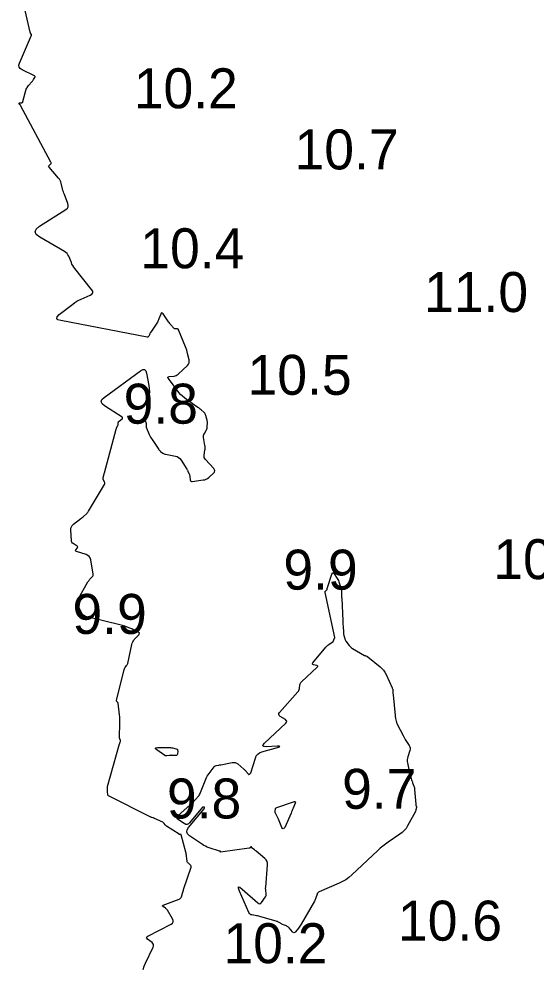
# Model space of a CAD drawing. Extents: x 1023796 to 1112670, y 656573 to 837340.
# Drawn here: x 1100592.7 to 1100657.4, y 687913 to 688031.7 of the extents above; entities that cross this region are included whole.
import ezdxf

# ---------------------------------------------------------------- set-up
doc = ezdxf.new("R2010")
doc.units = 0
doc.layers.add('V-CHAN-CONT-10FT', color=7, linetype='Continuous')
doc.layers.add('V-TOPO-SOUN', color=7, linetype='Continuous')

msp = doc.modelspace()

# ---------------------------------------------------------------- linework, layer by layer
at = {"layer": 'V-CHAN-CONT-10FT'}
msp.add_lwpolyline([(1100608.28, 687912.71), (1100608.43, 687913.12), (1100608.59, 687913.51), (1100609.52, 687915.53), (1100609.56, 687915.69), (1100609.56, 687915.83), (1100609.5, 687915.96), (1100609.39, 687916.08), (1100608.83, 687916.52), (1100608.73, 687916.63), (1100608.7, 687916.73), (1100608.75, 687916.82), (1100608.87, 687916.91), (1100611.79, 687918.4), (1100611.96, 687918.53), (1100612.05, 687918.67), (1100612.05, 687918.85), (1100611.97, 687919.04), (1100611.31, 687920.13), (1100611.26, 687920.21), (1100611.21, 687920.27), (1100611.14, 687920.34), (1100611.07, 687920.39), (1100610.78, 687920.59), (1100610.72, 687920.64), (1100610.71, 687920.68), (1100610.73, 687920.72), (1100610.8, 687920.76), (1100612.78, 687921.52), (1100612.88, 687921.57), (1100612.97, 687921.64), (1100613.03, 687921.73), (1100613.07, 687921.83), (1100613.21, 687922.29), (1100613.24, 687922.4), (1100613.28, 687922.52), (1100613.31, 687922.63), (1100613.35, 687922.74), (1100614.29, 687925.52), (1100614.3, 687925.6), (1100614.29, 687925.67), (1100614.26, 687925.74), (1100614.21, 687925.79), (1100613.94, 687926.01), (1100613.88, 687926.07), (1100613.83, 687926.13), (1100613.8, 687926.2), (1100613.78, 687926.29), (1100613.72, 687926.89), (1100613.7, 687927.02), (1100613.68, 687927.15), (1100613.65, 687927.27), (1100613.62, 687927.4), (1100613.05, 687929.57), (1100613.04, 687929.6), (1100613.03, 687929.61), (1100613.01, 687929.62), (1100612.98, 687929.62), (1100612.87, 687929.61), (1100612.84, 687929.61), (1100612.82, 687929.61), (1100612.79, 687929.62), (1100612.77, 687929.64), (1100611.22, 687930.67), (1100611.17, 687930.71), (1100611.13, 687930.74), (1100611.09, 687930.78), (1100611.05, 687930.82), (1100610.9, 687931), (1100610.87, 687931.04), (1100610.82, 687931.08), (1100610.78, 687931.11), (1100610.73, 687931.14), (1100609.69, 687931.63), (1100609.65, 687931.65), (1100609.6, 687931.67), (1100609.56, 687931.69), (1100609.51, 687931.7), (1100609.33, 687931.76), (1100609.28, 687931.77), (1100609.24, 687931.79), (1100609.19, 687931.81), (1100609.15, 687931.83), (1100603.96, 687934.47), (1100603.91, 687934.51), (1100603.88, 687934.55), (1100603.86, 687934.59), (1100603.85, 687934.65), (1100603.84, 687934.9), (1100603.83, 687934.96), (1100603.83, 687935.02), (1100603.83, 687935.08), (1100603.83, 687935.14), (1100603.81, 687935.37), (1100603.81, 687935.43), (1100603.82, 687935.49), (1100603.82, 687935.55), (1100603.84, 687935.61), (1100605.33, 687940.94), (1100605.35, 687940.97), (1100605.36, 687941.01), (1100605.37, 687941.05), (1100605.38, 687941.09), (1100605.44, 687941.24), (1100605.45, 687941.27), (1100605.45, 687941.31), (1100605.45, 687941.35), (1100605.44, 687941.38), (1100605.36, 687941.57), (1100605.35, 687941.62), (1100605.34, 687941.66), (1100605.33, 687941.71), (1100605.33, 687941.76), (1100605.38, 687943.57), (1100605.38, 687943.83), (1100605.38, 687944.08), (1100605.36, 687944.34), (1100605.33, 687944.59), (1100605.15, 687946.04), (1100605.14, 687946.08), (1100605.13, 687946.11), (1100605.11, 687946.14), (1100605.09, 687946.17), (1100604.98, 687946.27), (1100604.96, 687946.29), (1100604.94, 687946.32), (1100604.94, 687946.36), (1100604.94, 687946.39), (1100605.91, 687950.25), (1100605.93, 687950.32), (1100605.96, 687950.39), (1100606, 687950.46), (1100606.04, 687950.52), (1100606.22, 687950.76), (1100606.26, 687950.82), (1100606.3, 687950.88), (1100606.33, 687950.95), (1100606.35, 687951.02), (1100606.86, 687953.38), (1100606.91, 687953.55), (1100606.98, 687953.72), (1100607.07, 687953.87), (1100607.18, 687954.01), (1100607.73, 687954.59), (1100607.8, 687954.7), (1100607.81, 687954.79), (1100607.77, 687954.87), (1100607.67, 687954.94), (1100607.12, 687955.22), (1100606.99, 687955.28), (1100606.87, 687955.34), (1100606.74, 687955.39), (1100606.61, 687955.44), (1100606.08, 687955.64), (1100605.95, 687955.69), (1100605.82, 687955.73), (1100605.68, 687955.77), (1100605.55, 687955.8), (1100601.28, 687956.84), (1100601.06, 687956.91), (1100600.87, 687957.03), (1100600.71, 687957.18), (1100600.58, 687957.37), (1100600.14, 687958.23), (1100600.06, 687958.44), (1100600.03, 687958.65), (1100600.06, 687958.86), (1100600.15, 687959.07), (1100601.38, 687961.23), (1100601.44, 687961.32), (1100601.49, 687961.4), (1100601.56, 687961.48), (1100601.63, 687961.56), (1100601.91, 687961.86), (1100601.97, 687961.94), (1100602.01, 687962.02), (1100602.03, 687962.11), (1100602.02, 687962.21), (1100601.72, 687964), (1100601.65, 687964.22), (1100601.54, 687964.4), (1100601.38, 687964.54), (1100601.17, 687964.64), (1100599.93, 687965.03), (1100599.87, 687965.06), (1100599.83, 687965.1), (1100599.83, 687965.16), (1100599.87, 687965.22), (1100600.06, 687965.49), (1100600.09, 687965.55), (1100600.1, 687965.61), (1100600.07, 687965.67), (1100600.01, 687965.71), (1100599.53, 687966.02), (1100599.44, 687966.09), (1100599.38, 687966.18), (1100599.33, 687966.28), (1100599.31, 687966.4), (1100599.23, 687967.71), (1100599.24, 687967.93), (1100599.3, 687968.12), (1100599.41, 687968.29), (1100599.57, 687968.45), (1100600.5, 687969.14), (1100600.59, 687969.21), (1100600.67, 687969.28), (1100600.76, 687969.36), (1100600.84, 687969.43), (1100601.18, 687969.74), (1100601.26, 687969.81), (1100601.33, 687969.9), (1100601.4, 687969.99), (1100601.46, 687970.08), (1100603.44, 687973.41), (1100603.47, 687973.48), (1100603.48, 687973.55), (1100603.48, 687973.62), (1100603.45, 687973.69), (1100603.31, 687973.99), (1100603.29, 687974.06), (1100603.27, 687974.14), (1100603.27, 687974.21), (1100603.29, 687974.28), (1100603.36, 687974.58), (1100603.37, 687974.65), (1100603.39, 687974.72), (1100603.41, 687974.8), (1100603.43, 687974.87), (1100604.92, 687980.36), (1100604.94, 687980.41), (1100604.95, 687980.45), (1100604.97, 687980.5), (1100605, 687980.55), (1100605.09, 687980.74), (1100605.11, 687980.78), (1100605.13, 687980.83), (1100605.14, 687980.88), (1100605.15, 687980.93), (1100605.17, 687981.18), (1100605.19, 687981.23), (1100605.21, 687981.28), (1100605.24, 687981.32), (1100605.28, 687981.36), (1100605.64, 687981.62), (1100605.7, 687981.67), (1100605.72, 687981.73), (1100605.7, 687981.78), (1100605.64, 687981.83), (1100603.44, 687983.26), (1100603.14, 687983.51), (1100603.03, 687983.78), (1100603.12, 687984.05), (1100603.41, 687984.32), (1100607.94, 687987.64), (1100608.23, 687987.79), (1100608.45, 687987.79), (1100608.61, 687987.64), (1100608.71, 687987.33), (1100608.99, 687985.79), (1100609.04, 687985.41), (1100609.06, 687985.03), (1100609.04, 687984.64), (1100608.98, 687984.26), (1100608.52, 687981.77), (1100608.51, 687981.69), (1100608.5, 687981.61), (1100608.51, 687981.53), (1100608.53, 687981.45), (1100608.65, 687981.04), (1100608.66, 687981.01), (1100608.67, 687980.97), (1100608.67, 687980.93), (1100608.67, 687980.9), (1100608.65, 687980.75), (1100608.65, 687980.71), (1100608.65, 687980.67), (1100608.66, 687980.64), (1100608.67, 687980.6), (1100609.05, 687979.69), (1100609.12, 687979.52), (1100609.2, 687979.36), (1100609.29, 687979.21), (1100609.39, 687979.06), (1100610.23, 687977.8), (1100610.28, 687977.73), (1100610.34, 687977.67), (1100610.4, 687977.61), (1100610.47, 687977.55), (1100610.75, 687977.34), (1100610.82, 687977.29), (1100610.9, 687977.25), (1100610.98, 687977.22), (1100611.06, 687977.2), (1100612.31, 687976.98), (1100612.53, 687976.91), (1100612.72, 687976.81), (1100612.89, 687976.67), (1100613.03, 687976.48), (1100613.73, 687975.35), (1100613.78, 687975.27), (1100613.82, 687975.2), (1100613.86, 687975.12), (1100613.89, 687975.05), (1100614.03, 687974.73), (1100614.07, 687974.65), (1100614.09, 687974.57), (1100614.11, 687974.49), (1100614.12, 687974.41), (1100614.18, 687973.98), (1100614.2, 687973.89), (1100614.25, 687973.83), (1100614.31, 687973.81), (1100614.4, 687973.8), (1100615.81, 687973.98), (1100616.01, 687974.02), (1100616.18, 687974.08), (1100616.35, 687974.17), (1100616.5, 687974.3), (1100617.09, 687974.83), (1100617.2, 687974.97), (1100617.25, 687975.11), (1100617.22, 687975.25), (1100617.12, 687975.4), (1100616.07, 687976.55), (1100615.98, 687976.67), (1100615.93, 687976.8), (1100615.9, 687976.94), (1100615.91, 687977.09), (1100616.01, 687977.7), (1100616.03, 687977.85), (1100616.03, 687978), (1100616.03, 687978.16), (1100616.01, 687978.31), (1100615.85, 687979.31), (1100615.84, 687979.43), (1100615.85, 687979.55), (1100615.88, 687979.67), (1100615.94, 687979.78), (1100616.19, 687980.24), (1100616.23, 687980.34), (1100616.27, 687980.45), (1100616.29, 687980.56), (1100616.3, 687980.67), (1100616.32, 687981.14), (1100616.32, 687981.25), (1100616.31, 687981.36), (1100616.29, 687981.48), (1100616.26, 687981.59), (1100616.13, 687982.03), (1100616.1, 687982.14), (1100616.04, 687982.24), (1100615.98, 687982.33), (1100615.9, 687982.41), (1100615.52, 687982.76), (1100615.43, 687982.84), (1100615.34, 687982.92), (1100615.24, 687982.99), (1100615.14, 687983.07), (1100613.71, 687984.05), (1100613.45, 687984.25), (1100613.2, 687984.46), (1100612.97, 687984.69), (1100612.76, 687984.95), (1100611.44, 687986.67), (1100611.38, 687986.78), (1100611.38, 687986.86), (1100611.44, 687986.91), (1100611.55, 687986.94), (1100612.15, 687986.99), (1100612.29, 687987.01), (1100612.43, 687987.06), (1100612.55, 687987.13), (1100612.66, 687987.22), (1100613.81, 687988.32), (1100613.94, 687988.47), (1100614.02, 687988.64), (1100614.05, 687988.82), (1100614.02, 687989.01), (1100613.84, 687989.83), (1100613.79, 687990.03), (1100613.73, 687990.23), (1100613.66, 687990.43), (1100613.59, 687990.63), (1100612.72, 687992.76), (1100612.7, 687992.81), (1100612.66, 687992.85), (1100612.61, 687992.87), (1100612.56, 687992.88), (1100612.33, 687992.89), (1100612.27, 687992.89), (1100612.22, 687992.91), (1100612.17, 687992.94), (1100612.13, 687992.98), (1100611.74, 687993.4), (1100611.67, 687993.49), (1100611.6, 687993.58), (1100611.53, 687993.67), (1100611.46, 687993.76), (1100610.77, 687994.78), (1100610.68, 687994.87), (1100610.61, 687994.9), (1100610.54, 687994.86), (1100610.48, 687994.74), (1100610.26, 687994.16), (1100610.2, 687994.01), (1100610.14, 687993.87), (1100610.06, 687993.74), (1100609.98, 687993.61), (1100609.24, 687992.5), (1100609.2, 687992.44), (1100609.17, 687992.38), (1100609.13, 687992.31), (1100609.11, 687992.25), (1100609, 687991.98), (1100608.97, 687991.92), (1100608.92, 687991.88), (1100608.87, 687991.87), (1100608.8, 687991.87), (1100597.97, 687993.93), (1100597.62, 687994.04), (1100597.47, 687994.2), (1100597.53, 687994.41), (1100597.79, 687994.67), (1100599.48, 687996), (1100599.73, 687996.18), (1100599.99, 687996.34), (1100600.25, 687996.49), (1100600.53, 687996.62), (1100601.66, 687997.1), (1100601.88, 687997.23), (1100601.99, 687997.4), (1100601.97, 687997.59), (1100601.84, 687997.82), (1100599.72, 688000.46), (1100599.6, 688000.63), (1100599.48, 688000.81), (1100599.38, 688000.99), (1100599.3, 688001.19), (1100598.98, 688001.98), (1100598.88, 688002.16), (1100598.76, 688002.33), (1100598.62, 688002.47), (1100598.45, 688002.59), (1100595.36, 688004.37), (1100594.92, 688004.7), (1100594.77, 688005.05), (1100594.91, 688005.39), (1100595.33, 688005.75), (1100598.62, 688007.83), (1100598.8, 688007.98), (1100598.9, 688008.16), (1100598.92, 688008.36), (1100598.86, 688008.59), (1100598.43, 688009.7), (1100598.36, 688009.87), (1100598.3, 688010.05), (1100598.25, 688010.22), (1100598.21, 688010.4), (1100598.03, 688011.12), (1100597.98, 688011.3), (1100597.91, 688011.46), (1100597.82, 688011.62), (1100597.71, 688011.76), (1100596.51, 688013.13), (1100596.47, 688013.19), (1100596.46, 688013.24), (1100596.48, 688013.29), (1100596.52, 688013.34), (1100596.72, 688013.55), (1100596.76, 688013.6), (1100596.78, 688013.65), (1100596.78, 688013.71), (1100596.75, 688013.77), (1100592.95, 688020.84), (1100592.93, 688020.88), (1100592.91, 688020.91), (1100592.89, 688020.94), (1100592.87, 688020.97), (1100592.78, 688021.09), (1100592.76, 688021.12), (1100592.76, 688021.14), (1100592.78, 688021.15), (1100592.81, 688021.16), (1100593.09, 688021.2), (1100593.14, 688021.22), (1100593.19, 688021.24), (1100593.22, 688021.28), (1100593.24, 688021.33), (1100593.67, 688022.87), (1100593.72, 688023), (1100593.78, 688023.12), (1100593.85, 688023.24), (1100593.94, 688023.34), (1100594.4, 688023.85), (1100594.45, 688023.9), (1100594.5, 688023.96), (1100594.54, 688024.03), (1100594.58, 688024.09), (1100594.74, 688024.36), (1100594.77, 688024.42), (1100594.77, 688024.47), (1100594.74, 688024.52), (1100594.68, 688024.56), (1100593.14, 688025.31), (1100592.91, 688025.47), (1100592.78, 688025.66), (1100592.75, 688025.89), (1100592.82, 688026.16), (1100594.3, 688029.64), (1100594.31, 688029.68), (1100594.31, 688029.71), (1100594.31, 688029.74), (1100594.29, 688029.77), (1100594.21, 688029.9), (1100594.19, 688029.93), (1100594.18, 688029.96), (1100594.16, 688030), (1100594.15, 688030.03), (1100593, 688035.11)], dxfattribs=at)
for points in [[(1100641.3, 687938.96), (1100641.31, 687938.77), (1100641.33, 687938.58), (1100641.65, 687937.11), (1100641.67, 687937.02), (1100641.69, 687936.94), (1100641.72, 687936.85), (1100641.75, 687936.77), (1100641.87, 687936.44), (1100641.9, 687936.35), (1100641.93, 687936.27), (1100641.96, 687936.19), (1100641.99, 687936.1), (1100642.15, 687935.67), (1100642.19, 687935.57), (1100642.21, 687935.47), (1100642.23, 687935.37), (1100642.24, 687935.26), (1100642.39, 687933.43), (1100642.39, 687933.4), (1100642.39, 687933.36), (1100642.4, 687933.32), (1100642.41, 687933.29), (1100642.45, 687933.15), (1100642.46, 687933.11), (1100642.46, 687933.08), (1100642.46, 687933.04), (1100642.46, 687933.01), (1100642.41, 687932.72), (1100642.4, 687932.66), (1100642.38, 687932.6), (1100642.36, 687932.55), (1100642.33, 687932.49), (1100641.36, 687930.69), (1100641.17, 687930.38), (1100640.95, 687930.11), (1100640.69, 687929.86), (1100640.41, 687929.65), (1100638.93, 687928.65), (1100638.59, 687928.41), (1100638.26, 687928.15), (1100637.94, 687927.89), (1100637.63, 687927.61), (1100634.4, 687924.56), (1100634.03, 687924.25), (1100633.64, 687923.96), (1100633.23, 687923.72), (1100632.79, 687923.51), (1100630.31, 687922.44), (1100630.21, 687922.39), (1100630.14, 687922.32), (1100630.07, 687922.23), (1100630.03, 687922.13), (1100629.89, 687921.69), (1100629.86, 687921.58), (1100629.81, 687921.47), (1100629.77, 687921.37), (1100629.71, 687921.26), (1100628.06, 687918.4), (1100627.98, 687918.27), (1100627.9, 687918.14), (1100627.81, 687918.02), (1100627.72, 687917.9), (1100627.33, 687917.42), (1100627.24, 687917.34), (1100627.15, 687917.31), (1100627.05, 687917.34), (1100626.96, 687917.42), (1100626.55, 687917.92), (1100626.47, 687918), (1100626.39, 687918.06), (1100626.3, 687918.12), (1100626.2, 687918.17), (1100625.72, 687918.37), (1100625.65, 687918.4), (1100625.59, 687918.43), (1100625.52, 687918.46), (1100625.46, 687918.5), (1100625.2, 687918.65), (1100625.14, 687918.68), (1100625.07, 687918.71), (1100625.01, 687918.74), (1100624.94, 687918.76), (1100623.02, 687919.32), (1100622.88, 687919.36), (1100622.74, 687919.39), (1100622.6, 687919.42), (1100622.46, 687919.45), (1100621.9, 687919.55), (1100621.77, 687919.58), (1100621.66, 687919.65), (1100621.57, 687919.74), (1100621.5, 687919.86), (1100620.33, 687922.53), (1100620.2, 687922.89), (1100620.21, 687923.05), (1100620.37, 687923.01), (1100620.67, 687922.78), (1100622.64, 687921.05), (1100622.77, 687920.97), (1100622.89, 687920.95), (1100623, 687921), (1100623.1, 687921.11), (1100623.57, 687921.82), (1100623.62, 687921.91), (1100623.65, 687922), (1100623.66, 687922.1), (1100623.66, 687922.2), (1100623.61, 687922.62), (1100623.61, 687922.73), (1100623.6, 687922.83), (1100623.6, 687922.93), (1100623.61, 687923.04), (1100623.84, 687925.78), (1100623.84, 687926.02), (1100623.78, 687926.24), (1100623.66, 687926.44), (1100623.49, 687926.62), (1100622.41, 687927.53), (1100622.36, 687927.58), (1100622.31, 687927.62), (1100622.26, 687927.66), (1100622.2, 687927.7), (1100621.92, 687927.91), (1100621.9, 687927.92), (1100621.88, 687927.94), (1100621.87, 687927.96), (1100621.86, 687927.98), (1100621.82, 687928.06), (1100621.8, 687928.08), (1100621.79, 687928.09), (1100621.78, 687928.08), (1100621.76, 687928.07), (1100621.67, 687927.96), (1100621.64, 687927.93), (1100621.62, 687927.92), (1100621.59, 687927.9), (1100621.56, 687927.9), (1100617.97, 687927.41), (1100617.96, 687927.41), (1100617.95, 687927.41), (1100617.95, 687927.42), (1100617.95, 687927.43), (1100617.95, 687927.49), (1100617.94, 687927.5), (1100617.94, 687927.51), (1100617.93, 687927.51), (1100617.92, 687927.51), (1100617.87, 687927.51), (1100617.86, 687927.51), (1100617.84, 687927.51), (1100617.83, 687927.51), (1100617.82, 687927.52), (1100616.52, 687927.96), (1100616.3, 687928.04), (1100616.09, 687928.14), (1100615.88, 687928.25), (1100615.69, 687928.37), (1100614.1, 687929.44), (1100613.85, 687929.68), (1100613.74, 687929.93), (1100613.77, 687930.2), (1100613.95, 687930.5), (1100615.91, 687932.84), (1100615.92, 687932.86), (1100615.93, 687932.87), (1100615.94, 687932.89), (1100615.94, 687932.91), (1100615.97, 687932.99), (1100615.97, 687933), (1100615.97, 687933.02), (1100615.96, 687933.03), (1100615.94, 687933.03), (1100615.81, 687933.05), (1100615.78, 687933.05), (1100615.76, 687933.05), (1100615.73, 687933.04), (1100615.71, 687933.02), (1100614.08, 687931.06), (1100613.94, 687930.93), (1100613.78, 687930.87), (1100613.61, 687930.88), (1100613.43, 687930.97), (1100612.69, 687931.47), (1100612.55, 687931.59), (1100612.5, 687931.72), (1100612.53, 687931.86), (1100612.66, 687932.01), (1100614.48, 687933.62), (1100614.58, 687933.71), (1100614.67, 687933.81), (1100614.76, 687933.9), (1100614.85, 687934), (1100615.2, 687934.4), (1100615.28, 687934.5), (1100615.35, 687934.61), (1100615.42, 687934.73), (1100615.47, 687934.85), (1100616.12, 687936.54), (1100616.2, 687936.73), (1100616.3, 687936.91), (1100616.4, 687937.08), (1100616.52, 687937.24), (1100617.18, 687938.1), (1100617.23, 687938.15), (1100617.29, 687938.19), (1100617.35, 687938.22), (1100617.41, 687938.24), (1100617.69, 687938.3), (1100617.76, 687938.31), (1100617.84, 687938.32), (1100617.91, 687938.34), (1100617.98, 687938.35), (1100619.43, 687938.63), (1100619.62, 687938.64), (1100619.8, 687938.62), (1100619.96, 687938.55), (1100620.12, 687938.45), (1100620.87, 687937.81), (1100620.94, 687937.75), (1100621.01, 687937.68), (1100621.07, 687937.61), (1100621.13, 687937.54), (1100621.44, 687937.16), (1100621.47, 687937.14), (1100621.5, 687937.13), (1100621.52, 687937.13), (1100621.56, 687937.15), (1100621.68, 687937.23), (1100621.71, 687937.26), (1100621.73, 687937.29), (1100621.75, 687937.32), (1100621.77, 687937.35), (1100622.32, 687939.16), (1100622.44, 687939.45), (1100622.62, 687939.68), (1100622.85, 687939.85), (1100623.14, 687939.96), (1100625.07, 687940.49), (1100625.32, 687940.57), (1100625.4, 687940.62), (1100625.31, 687940.65), (1100625.04, 687940.65), (1100623.66, 687940.59), (1100623.38, 687940.61), (1100623.26, 687940.69), (1100623.29, 687940.84), (1100623.47, 687941.04), (1100626.12, 687943.55), (1100626.22, 687943.67), (1100626.24, 687943.79), (1100626.19, 687943.9), (1100626.07, 687944), (1100625.42, 687944.4), (1100625.29, 687944.5), (1100625.24, 687944.62), (1100625.26, 687944.74), (1100625.35, 687944.88), (1100627.64, 687947.46), (1100627.71, 687947.55), (1100627.76, 687947.65), (1100627.8, 687947.76), (1100627.83, 687947.87), (1100627.89, 687948.34), (1100627.92, 687948.45), (1100627.96, 687948.55), (1100628.02, 687948.64), (1100628.1, 687948.73), (1100630.06, 687950.56), (1100630.12, 687950.63), (1100630.13, 687950.69), (1100630.09, 687950.73), (1100630.01, 687950.76), (1100629.58, 687950.86), (1100629.49, 687950.89), (1100629.45, 687950.94), (1100629.46, 687951), (1100629.51, 687951.08), (1100631.14, 687953.05), (1100631.22, 687953.14), (1100631.31, 687953.22), (1100631.4, 687953.3), (1100631.49, 687953.38), (1100632.04, 687953.78), (1100632.06, 687953.79), (1100632.08, 687953.81), (1100632.09, 687953.84), (1100632.1, 687953.86), (1100632.13, 687953.97), (1100632.13, 687954), (1100632.14, 687954.02), (1100632.16, 687954.05), (1100632.17, 687954.07), (1100632.23, 687954.17), (1100632.24, 687954.19), (1100632.24, 687954.22), (1100632.25, 687954.24), (1100632.24, 687954.27), (1100631.04, 687959.92), (1100631.03, 687959.97), (1100631.04, 687960.01), (1100631.06, 687960.05), (1100631.09, 687960.08), (1100631.29, 687960.26), (1100631.29, 687960.27), (1100631.3, 687960.28), (1100631.31, 687960.29), (1100631.31, 687960.3), (1100631.31, 687960.35), (1100631.31, 687960.36), (1100631.31, 687960.38), (1100631.32, 687960.39), (1100631.32, 687960.4), (1100631.89, 687962.2), (1100631.95, 687962.32), (1100632.01, 687962.37), (1100632.09, 687962.34), (1100632.18, 687962.24), (1100632.55, 687961.67), (1100632.63, 687961.53), (1100632.71, 687961.39), (1100632.77, 687961.25), (1100632.82, 687961.1), (1100633.05, 687960.36), (1100633.07, 687960.27), (1100633.09, 687960.17), (1100633.1, 687960.08), (1100633.1, 687959.98), (1100633.11, 687959.59), (1100633.11, 687959.49), (1100633.11, 687959.4), (1100633.11, 687959.3), (1100633.12, 687959.2), (1100633.25, 687956.36), (1100633.26, 687956.19), (1100633.27, 687956.03), (1100633.28, 687955.86), (1100633.29, 687955.69), (1100633.34, 687954.88), (1100633.34, 687954.79), (1100633.36, 687954.7), (1100633.37, 687954.6), (1100633.4, 687954.51), (1100633.49, 687954.15), (1100633.52, 687954.06), (1100633.56, 687953.98), (1100633.6, 687953.9), (1100633.65, 687953.82), (1100634.04, 687953.28), (1100634.13, 687953.17), (1100634.23, 687953.08), (1100634.34, 687952.99), (1100634.46, 687952.91), (1100635.99, 687952.03), (1100636.02, 687952.01), (1100636.05, 687952), (1100636.08, 687951.98), (1100636.12, 687951.97), (1100636.25, 687951.92), (1100636.28, 687951.9), (1100636.31, 687951.88), (1100636.34, 687951.87), (1100636.37, 687951.84), (1100637.92, 687950.6), (1100638.15, 687950.39), (1100638.35, 687950.16), (1100638.52, 687949.91), (1100638.66, 687949.64), (1100639.42, 687947.97), (1100639.42, 687947.95), (1100639.43, 687947.94), (1100639.44, 687947.92), (1100639.45, 687947.91), (1100639.48, 687947.85), (1100639.49, 687947.83), (1100639.49, 687947.82), (1100639.49, 687947.8), (1100639.5, 687947.79), (1100639.52, 687947.39), (1100639.53, 687947.32), (1100639.53, 687947.25), (1100639.54, 687947.18), (1100639.55, 687947.11), (1100639.8, 687944.51), (1100639.81, 687944.42), (1100639.82, 687944.33), (1100639.84, 687944.24), (1100639.86, 687944.15), (1100639.94, 687943.79), (1100639.96, 687943.7), (1100639.99, 687943.61), (1100640.02, 687943.53), (1100640.06, 687943.44), (1100640.8, 687941.99), (1100640.88, 687941.83), (1100640.97, 687941.67), (1100641.06, 687941.52), (1100641.16, 687941.36), (1100641.56, 687940.76), (1100641.64, 687940.6), (1100641.68, 687940.44), (1100641.68, 687940.28), (1100641.65, 687940.11), (1100641.38, 687939.33), (1100641.33, 687939.15)], [(1100611.72, 687940.5), (1100611.83, 687940.48), (1100611.95, 687940.46), (1100612.43, 687940.33), (1100612.52, 687940.29), (1100612.57, 687940.24), (1100612.6, 687940.16), (1100612.61, 687940.07), (1100612.57, 687939.67), (1100612.55, 687939.59), (1100612.51, 687939.53), (1100612.44, 687939.49), (1100612.35, 687939.49), (1100611.84, 687939.52), (1100611.77, 687939.53), (1100611.69, 687939.52), (1100611.62, 687939.52), (1100611.55, 687939.51), (1100611.26, 687939.45), (1100611.19, 687939.44), (1100611.12, 687939.45), (1100611.05, 687939.47), (1100610.99, 687939.5), (1100609.98, 687940.22), (1100609.84, 687940.34), (1100609.81, 687940.43), (1100609.88, 687940.48), (1100610.06, 687940.5), (1100611.49, 687940.52), (1100611.6, 687940.51)], [(1100626.92, 687932.6), (1100626.86, 687932.45), (1100626.79, 687932.3), (1100625.99, 687930.51), (1100625.9, 687930.36), (1100625.81, 687930.31), (1100625.73, 687930.36), (1100625.64, 687930.51), (1100625.22, 687931.53), (1100625.18, 687931.62), (1100625.14, 687931.71), (1100625.09, 687931.8), (1100625.05, 687931.88), (1100624.83, 687932.27), (1100624.81, 687932.34), (1100624.79, 687932.4), (1100624.78, 687932.47), (1100624.79, 687932.53), (1100624.83, 687932.81), (1100624.85, 687932.87), (1100624.88, 687932.92), (1100624.93, 687932.96), (1100624.99, 687932.99), (1100627.1, 687933.72), (1100627.23, 687933.75), (1100627.3, 687933.73), (1100627.32, 687933.65), (1100627.29, 687933.52), (1100627.05, 687932.91), (1100626.98, 687932.75)]]:
    msp.add_lwpolyline(points, close=True, dxfattribs=at)

# ---------------------------------------------------------------- texts
at = {"layer": 'V-TOPO-SOUN'}
for s, p in [('10.2 ', (1100607.11, 688020.5)), ('10.7 ', (1100627.22, 688012.85)), ('10.4 ', (1100607.93, 688000.48)), ('11.0 ', (1100643.42, 687995)), ('10.5 ', (1100621.35, 687984.64)), ('9.8', (1100605.84, 687981.03)), ('10.9 ', (1100652.09, 687961.57)), ('9.9', (1100625.82, 687960.26)), ('9.9', (1100599.44, 687954.72)), ('9.7', (1100633.17, 687932.83)), ('9.8', (1100611.26, 687931.62)), ('10.6 ', (1100640.16, 687916.33)), ('10.2 ', (1100618.33, 687913.51))]:
    msp.add_text(s, height=5, dxfattribs=at).set_placement(p)

doc.saveas('drawing.dxf')
